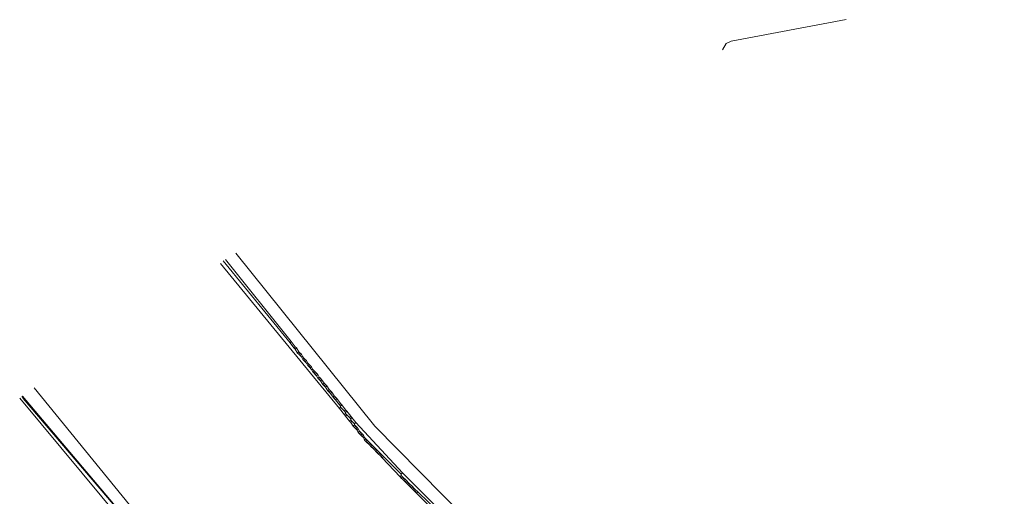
# Model space of a CAD drawing. Header units: metres. Extents: x 92810 to 93633, y 464687 to 465459.
# Tile 272 of 325: x 93328 to 93384, y 465426 to 465453. Entities that reach past the tile are written whole.
import ezdxf
from ezdxf.lldxf.tags import DXFTag

# ---------------------------------------------------------------- set-up
doc = ezdxf.new("R2010")
doc.units = ezdxf.units.M
for name, color, linetype, lineweight, transparency in [('B-OI-KL-DATA_BT NEDERLAND-G', 90, 'SI_B_DATA_BT_NEDERLAND', 18, 0.4), ('B-OI-KL-DATA_KPN-G', 90, 'SI_B_DATA_KPN', 18, 0.4), ('B-OI-KL-ET_LS_LIANDER-G', 190, 'SI_B_ET_LS_LIANDER', 18, 0.4), ('B-OI-KL-ET_MS_LIANDER-G', 130, 'SI_B_ET_MS_LIANDER', 18, 0.4), ('B-WE-KL-DATA-G', 90, 'KL-DATA-N', 18, 0.4)]:
    doc.layers.add(name, color=color, linetype=linetype, lineweight=lineweight, transparency=transparency)
doc.styles.get("Standard").update_dxf_attribs({"font": 'isocp.shx'})
tags = doc.linetypes.add('KL-DATA-N', pattern='A,4,-1,[101,NLCS.SHX,S=0.5,R=0,X=0,Y=0],-1,4,-1,["D",Standard,S=1,R=0,X=-0.25,Y=-0.5],-1.5', length=12.5).pattern_tags.tags
tags[18] = DXFTag(74, 10)
doc.linetypes.add('SI_B_DATA_BT_NEDERLAND', pattern='A,5,-2,["BTN",Standard,S=1.5,R=0,X=-0.51,Y=-0.75],-7', length=14)
doc.linetypes.add('SI_B_DATA_KPN', pattern='A,5,-2,["KPN",Standard,S=1.5,R=0,X=-0.51,Y=-0.75],-8', length=15)
doc.linetypes.add('SI_B_ET_LS_LIANDER', pattern='A,5,-2,["LI-LS",Standard,S=1.5,R=0,X=-0.51,Y=-0.75],-10', length=17)
doc.linetypes.add('SI_B_ET_MS_LIANDER', pattern='A,5,-2,["LI-MS",Standard,S=1.5,R=0,X=-0.51,Y=-0.75],-10', length=17)

msp = doc.modelspace()

# ---------------------------------------------------------------- linework, layer by layer
at = {"layer": 'B-OI-KL-DATA_BT NEDERLAND-G', "flags": 128}
msp.add_lwpolyline([(93329.159, 465432.2), (93347.8, 465409.3), (93378.81, 465372.69), (93383.75, 465371.27)], dxfattribs=at)
at = {"layer": 'B-OI-KL-DATA_KPN-G', "flags": 128}
msp.add_lwpolyline([(93382.464, 465368.821), (93363.179, 465390.821), (93362.321, 465391.893), (93328.536, 465431.607)], dxfattribs=at)
at = {"layer": 'B-OI-KL-ET_LS_LIANDER-G'}
for p, q in [((93375.036, 465453.036), (93368.536, 465451.821)), ((93368.25, 465451.679), (93368.036, 465451.321)), ((93368.536, 465451.821), (93368.25, 465451.679)), ((93348.393, 465430.036), (93340.536, 465439.821)), ((93353.893, 465424.464), (93348.393, 465430.036))]:
    msp.add_line(p, q, dxfattribs=at)
at = {"layer": 'B-OI-KL-ET_MS_LIANDER-G', "flags": 128}
for points in [[(93343.607, 465434.75), (93339.821, 465439.393)], [(93343.679, 465434.821), (93339.964, 465439.464)], [(93346.393, 465431.036), (93339.679, 465439.25)], [(93343.679, 465434.821), (93343.607, 465434.75)], [(93343.607, 465434.75), (93343.821, 465434.464)], [(93343.679, 465434.821), (93343.893, 465434.536)], [(93343.893, 465434.536), (93343.821, 465434.464)], [(93343.821, 465434.464), (93343.893, 465434.393)], [(93343.893, 465434.536), (93343.964, 465434.464)], [(93343.964, 465434.464), (93343.893, 465434.393)], [(93343.893, 465434.393), (93344.036, 465434.179)], [(93343.964, 465434.464), (93344.107, 465434.25)], [(93344.107, 465434.25), (93344.036, 465434.179)], [(93344.036, 465434.179), (93344.107, 465434.107)], [(93344.107, 465434.25), (93344.179, 465434.179)], [(93344.179, 465434.179), (93344.107, 465434.107)], [(93344.107, 465434.107), (93344.179, 465434.036)], [(93344.179, 465434.179), (93344.25, 465434.107)], [(93344.25, 465434.107), (93344.179, 465434.036)], [(93344.179, 465434.036), (93344.25, 465433.964)], [(93344.25, 465434.107), (93344.321, 465433.964)], [(93344.25, 465433.964), (93344.321, 465433.964)], [(93344.25, 465433.964), (93344.321, 465433.821)], [(93344.321, 465433.964), (93344.393, 465433.893)], [(93344.393, 465433.893), (93344.321, 465433.821)], [(93344.321, 465433.821), (93344.393, 465433.75)], [(93344.393, 465433.893), (93344.464, 465433.821)], [(93344.464, 465433.821), (93344.393, 465433.75)], [(93344.464, 465433.821), (93344.536, 465433.75)], [(93344.393, 465433.75), (93344.464, 465433.679)], [(93344.536, 465433.75), (93344.464, 465433.679)], [(93344.464, 465433.679), (93344.536, 465433.607)], [(93344.536, 465433.75), (93344.607, 465433.607)], [(93344.536, 465433.607), (93344.607, 465433.607)], [(93344.536, 465433.607), (93344.607, 465433.464)], [(93344.607, 465433.607), (93344.679, 465433.536)], [(93344.679, 465433.536), (93344.607, 465433.464)], [(93344.607, 465433.464), (93344.679, 465433.393)], [(93344.679, 465433.536), (93344.75, 465433.464)], [(93344.75, 465433.464), (93344.679, 465433.393)], [(93344.679, 465433.393), (93344.821, 465433.25)], [(93344.75, 465433.464), (93344.821, 465433.393)], [(93344.821, 465433.393), (93344.75, 465433.321)], [(93344.821, 465433.393), (93344.893, 465433.25)], [(93344.821, 465433.25), (93344.893, 465433.25)], [(93344.821, 465433.25), (93344.893, 465433.107)], [(93344.893, 465433.25), (93344.964, 465433.179)], [(93344.964, 465433.179), (93344.893, 465433.107)], [(93344.893, 465433.107), (93344.964, 465433.036)], [(93344.964, 465433.179), (93345.036, 465433.107)], [(93345.036, 465433.107), (93344.964, 465433.036)], [(93344.964, 465433.036), (93345.036, 465432.964)], [(93345.036, 465433.107), (93345.107, 465433.036)], [(93345.107, 465433.036), (93345.036, 465432.964)], [(93345.036, 465432.964), (93345.107, 465432.893)], [(93345.107, 465433.036), (93345.179, 465432.964)], [(93345.179, 465432.964), (93345.107, 465432.893)], [(93345.107, 465432.893), (93345.179, 465432.75)], [(93345.179, 465432.964), (93345.25, 465432.821)], [(93345.25, 465432.821), (93345.179, 465432.75)], [(93345.179, 465432.75), (93345.321, 465432.607)], [(93345.25, 465432.821), (93345.321, 465432.75)], [(93345.321, 465432.75), (93345.25, 465432.679)], [(93345.321, 465432.75), (93345.393, 465432.679)], [(93345.393, 465432.679), (93345.321, 465432.607)], [(93345.393, 465432.679), (93345.536, 465432.464)], [(93345.321, 465432.607), (93345.464, 465432.393)], [(93345.536, 465432.464), (93345.464, 465432.393)], [(93345.464, 465432.393), (93345.536, 465432.321)], [(93345.536, 465432.464), (93345.607, 465432.393)], [(93345.607, 465432.393), (93345.536, 465432.321)], [(93345.536, 465432.321), (93345.607, 465432.25)], [(93345.607, 465432.393), (93345.679, 465432.321)], [(93345.679, 465432.321), (93345.607, 465432.25)], [(93345.607, 465432.25), (93345.75, 465432.036)], [(93345.679, 465432.321), (93345.821, 465432.107)], [(93345.821, 465432.107), (93345.75, 465432.036)], [(93345.821, 465432.107), (93345.893, 465432.036)], [(93345.75, 465432.036), (93345.821, 465431.964)], [(93345.893, 465432.036), (93345.821, 465431.964)], [(93345.821, 465431.964), (93345.893, 465431.893)], [(93345.893, 465432.036), (93345.964, 465431.964)], [(93345.964, 465431.964), (93345.893, 465431.893)], [(93345.893, 465431.893), (93346.036, 465431.679)], [(93345.964, 465431.964), (93346.107, 465431.75)], [(93346.107, 465431.75), (93346.036, 465431.679)], [(93346.036, 465431.679), (93346.107, 465431.607)], [(93346.107, 465431.75), (93346.179, 465431.679)], [(93346.179, 465431.679), (93346.107, 465431.607)], [(93346.107, 465431.607), (93346.179, 465431.536)], [(93346.179, 465431.679), (93346.25, 465431.607)], [(93346.25, 465431.607), (93346.179, 465431.536)], [(93346.25, 465431.607), (93346.464, 465431.321)], [(93346.179, 465431.536), (93346.393, 465431.25)], [(93346.464, 465431.321), (93346.393, 465431.25)], [(93346.393, 465431.25), (93346.464, 465431.179)], [(93346.464, 465431.107), (93346.393, 465431.036)], [(93346.393, 465431.036), (93346.679, 465430.679)], [(93346.464, 465431.321), (93346.536, 465431.25)], [(93346.536, 465431.25), (93346.464, 465431.179)], [(93346.464, 465431.179), (93346.464, 465431.107)], [(93346.464, 465431.107), (93346.679, 465430.893)], [(93346.536, 465431.25), (93346.75, 465430.964)], [(93346.75, 465430.964), (93346.679, 465430.893)], [(93346.679, 465430.893), (93346.75, 465430.821)], [(93346.75, 465430.75), (93346.679, 465430.679)], [(93346.679, 465430.679), (93346.75, 465430.607)], [(93346.75, 465430.964), (93346.821, 465430.893)], [(93346.821, 465430.893), (93346.75, 465430.821)], [(93346.75, 465430.821), (93346.75, 465430.75)], [(93346.75, 465430.75), (93346.821, 465430.679)], [(93346.821, 465430.679), (93346.75, 465430.607)], [(93346.75, 465430.607), (93346.964, 465430.321)], [(93346.821, 465430.893), (93347.036, 465430.607)], [(93346.821, 465430.679), (93346.964, 465430.536)], [(93347.036, 465430.607), (93346.964, 465430.536)], [(93346.964, 465430.536), (93347.036, 465430.464)], [(93347.036, 465430.607), (93347.107, 465430.536)], [(93347.107, 465430.536), (93347.036, 465430.464)], [(93347.036, 465430.464), (93347.036, 465430.393)], [(93347.107, 465430.536), (93347.321, 465430.25)], [(93347.036, 465430.393), (93346.964, 465430.321)], [(93346.964, 465430.321), (93347.036, 465430.25)], [(93347.036, 465430.393), (93347.107, 465430.321)], [(93347.107, 465430.321), (93347.036, 465430.25)], [(93347.036, 465430.25), (93347.179, 465430.036)], [(93347.107, 465430.321), (93347.25, 465430.179)], [(93347.25, 465430.107), (93347.179, 465430.036)], [(93347.179, 465430.036), (93347.25, 465429.964)], [(93347.321, 465430.25), (93347.25, 465430.179)], [(93347.25, 465430.179), (93347.25, 465430.107)], [(93347.25, 465430.107), (93347.321, 465430.036)], [(93347.321, 465430.036), (93347.25, 465429.964)], [(93347.25, 465429.964), (93347.321, 465429.893)], [(93347.321, 465430.25), (93349.964, 465427.393)], [(93347.321, 465430.036), (93347.393, 465429.964)], [(93347.393, 465429.964), (93347.321, 465429.893)], [(93347.321, 465429.893), (93347.393, 465429.821)], [(93347.393, 465429.964), (93347.464, 465429.893)], [(93347.464, 465429.893), (93347.393, 465429.821)], [(93347.464, 465429.893), (93347.536, 465429.75)], [(93347.393, 465429.821), (93347.464, 465429.679)], [(93347.536, 465429.75), (93347.464, 465429.679)], [(93347.464, 465429.679), (93347.536, 465429.607)], [(93347.536, 465429.75), (93347.607, 465429.679)], [(93347.607, 465429.679), (93347.536, 465429.607)], [(93347.536, 465429.607), (93347.607, 465429.536)], [(93347.607, 465429.679), (93347.679, 465429.607)], [(93347.679, 465429.607), (93347.607, 465429.536)], [(93347.607, 465429.536), (93347.679, 465429.464)], [(93347.679, 465429.607), (93347.75, 465429.536)], [(93347.75, 465429.536), (93347.679, 465429.464)], [(93347.679, 465429.464), (93347.75, 465429.393)], [(93347.75, 465429.536), (93347.821, 465429.393)], [(93347.75, 465429.393), (93347.821, 465429.393)], [(93347.75, 465429.393), (93347.821, 465429.25)], [(93347.821, 465429.393), (93347.893, 465429.321)], [(93347.893, 465429.321), (93347.821, 465429.25)], [(93347.893, 465429.321), (93347.964, 465429.25)], [(93347.821, 465429.25), (93347.893, 465429.179)], [(93347.964, 465429.25), (93347.893, 465429.179)], [(93347.893, 465429.179), (93347.964, 465429.107)], [(93347.964, 465429.25), (93348.036, 465429.179)], [(93348.036, 465429.179), (93347.964, 465429.107)], [(93347.964, 465429.107), (93348.036, 465429.036)], [(93348.036, 465429.179), (93348.107, 465429.107)], [(93348.107, 465429.107), (93348.036, 465429.036)], [(93348.036, 465429.036), (93348.107, 465428.964)], [(93348.107, 465429.107), (93348.179, 465429.036)], [(93348.179, 465429.036), (93348.107, 465428.964)], [(93348.107, 465428.964), (93348.179, 465428.893)], [(93348.179, 465429.036), (93348.25, 465428.964)], [(93348.25, 465428.964), (93348.179, 465428.893)], [(93348.179, 465428.893), (93348.321, 465428.75)], [(93348.25, 465428.964), (93348.321, 465428.893)], [(93348.321, 465428.893), (93348.25, 465428.821)], [(93348.321, 465428.893), (93348.393, 465428.821)], [(93348.393, 465428.821), (93348.321, 465428.75)], [(93348.393, 465428.821), (93348.464, 465428.75)], [(93348.321, 465428.75), (93348.393, 465428.679)], [(93348.464, 465428.75), (93348.393, 465428.679)], [(93348.393, 465428.679), (93348.464, 465428.607)], [(93348.464, 465428.75), (93348.536, 465428.679)], [(93348.536, 465428.679), (93348.464, 465428.607)], [(93348.464, 465428.607), (93348.536, 465428.536)], [(93348.536, 465428.679), (93348.607, 465428.607)], [(93348.607, 465428.607), (93348.536, 465428.536)], [(93348.536, 465428.536), (93348.607, 465428.464)], [(93348.607, 465428.607), (93348.679, 465428.536)], [(93348.679, 465428.536), (93348.607, 465428.464)], [(93348.607, 465428.464), (93348.679, 465428.393)], [(93348.679, 465428.536), (93348.75, 465428.464)], [(93348.75, 465428.464), (93348.679, 465428.393)], [(93348.679, 465428.393), (93348.821, 465428.25)], [(93348.75, 465428.464), (93348.821, 465428.393)], [(93348.821, 465428.393), (93348.75, 465428.321)], [(93348.821, 465428.393), (93349.893, 465427.321)], [(93348.893, 465428.321), (93348.821, 465428.25)], [(93348.821, 465428.25), (93349.821, 465427.179)], [(93349.893, 465427.25), (93349.821, 465427.179)], [(93349.821, 465427.179), (93349.893, 465427.107)], [(93349.964, 465427.393), (93349.893, 465427.321)], [(93349.893, 465427.321), (93349.893, 465427.25)], [(93349.893, 465427.25), (93349.964, 465427.179)], [(93349.964, 465427.179), (93349.893, 465427.107)], [(93349.893, 465427.107), (93349.964, 465427.036)], [(93349.964, 465427.393), (93352.75, 465424.607)], [(93349.964, 465427.179), (93350.036, 465427.107)], [(93350.036, 465427.107), (93349.964, 465427.036)], [(93350.036, 465427.107), (93350.107, 465427.036)], [(93349.964, 465427.036), (93350.036, 465426.964)], [(93350.107, 465427.036), (93350.036, 465426.964)], [(93350.036, 465426.964), (93350.107, 465426.893)], [(93350.107, 465427.036), (93350.179, 465426.964)], [(93350.179, 465426.964), (93350.107, 465426.893)], [(93350.107, 465426.893), (93350.179, 465426.821)], [(93350.179, 465426.964), (93350.321, 465426.821)], [(93350.25, 465426.893), (93350.179, 465426.821)], [(93350.179, 465426.821), (93350.321, 465426.679)], [(93350.321, 465426.821), (93350.25, 465426.75)], [(93350.321, 465426.821), (93350.393, 465426.75)], [(93350.393, 465426.75), (93350.321, 465426.679)], [(93350.321, 465426.679), (93350.393, 465426.607)], [(93350.393, 465426.75), (93350.464, 465426.679)], [(93350.464, 465426.679), (93350.393, 465426.607)], [(93350.393, 465426.607), (93350.464, 465426.536)], [(93350.464, 465426.679), (93350.536, 465426.607)], [(93350.536, 465426.607), (93350.464, 465426.536)], [(93350.536, 465426.607), (93350.607, 465426.536)], [(93350.464, 465426.536), (93350.536, 465426.464)], [(93350.607, 465426.536), (93350.536, 465426.464)], [(93350.536, 465426.464), (93350.607, 465426.393)], [(93350.607, 465426.536), (93350.679, 465426.464)], [(93350.679, 465426.464), (93350.607, 465426.393)], [(93350.607, 465426.393), (93350.679, 465426.321)], [(93350.679, 465426.464), (93350.821, 465426.321)], [(93350.75, 465426.393), (93350.679, 465426.321)], [(93350.679, 465426.321), (93350.75, 465426.25)], [(93350.821, 465426.321), (93350.75, 465426.25)], [(93350.75, 465426.25), (93355.821, 465421.179), (93359.821, 465417.393), (93363.964, 465413.607), (93366.964, 465411.036), (93368.179, 465410.036)], [(93350.821, 465426.321), (93352.679, 465424.536)]]:
    msp.add_lwpolyline(points, dxfattribs=at)
at = {"layer": 'B-WE-KL-DATA-G'}
for points in [[(93328.333, 465431.632), (93336.5, 465421.8), (93350.43, 465405.78), (93360.987, 465393.414), (93368.967, 465384.069)], [(93328.451, 465431.714), (93350.431, 465405.779), (93363.21, 465390.812), (93371.398, 465381.312), (93382.366, 465368.885)], [(93328.463, 465431.722), (93350.431, 465405.779)], [(93328.466, 465431.724), (93350.436, 465405.779), (93368.972, 465384.069), (93382.372, 465368.885), (93421, 465324.592)], [(93328.473, 465431.729), (93350.43, 465405.78), (93368.97, 465384.07), (93382.37, 465368.88), (93421, 465324.586)], [(93328.491, 465431.741), (93350.4, 465405.8), (93369, 465384.1), (93382.4, 465368.9), (93421, 465324.575)]]:
    msp.add_lwpolyline(points, dxfattribs=at)

doc.saveas('drawing.dxf')
